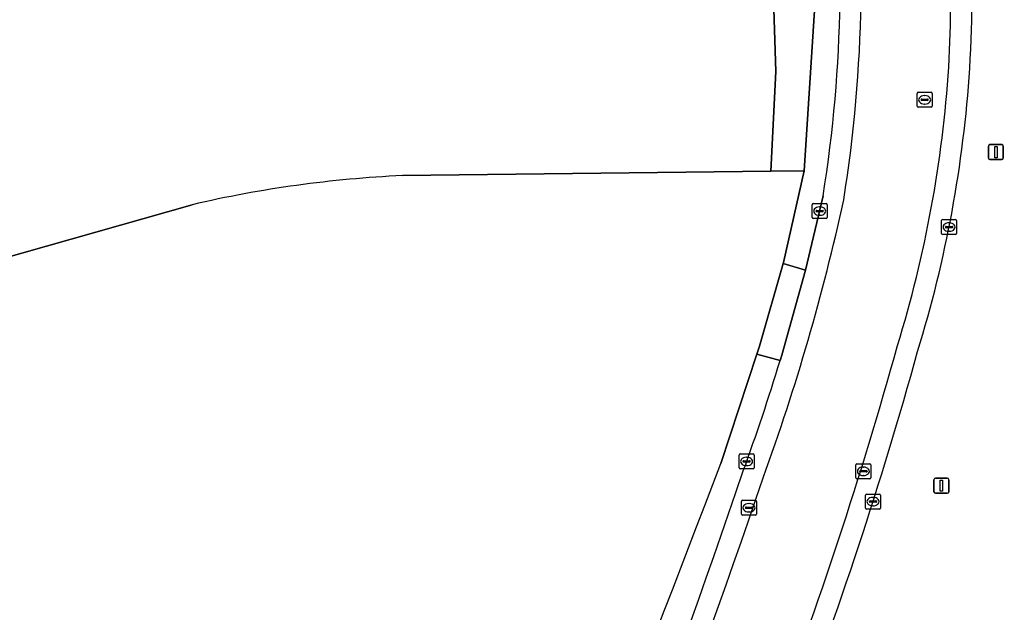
# Model space of a CAD drawing. Extents: x 156412 to 157779, y 382335 to 383768.
# Drawn here: x 157595.3 to 157660.8, y 382672.2 to 382711.7 of the extents above; entities that cross this region are included whole.
import ezdxf

# ---------------------------------------------------------------- set-up
doc = ezdxf.new("R2010")
doc.units = 0
for name, color, linetype in [('IMGEO_Fietspad_open', 7, 'Continuous'), ('IMGEO_Grasland_agrarisch', 7, 'Continuous'), ('IMGEO_Groenvoorziening', 7, 'Continuous'), ('IMGEO_Kolk', 7, 'Continuous'), ('IMGEO_Lichtmast', 7, 'Continuous'), ('IMGEO_Loofbos', 7, 'Continuous'), ('IMGEO_Rijbaan_lokaal_gesloten', 7, 'Continuous'), ('IMGEO_Rioolput', 7, 'Continuous'), ('IMGEO_Voetpad_open', 7, 'Continuous')]:
    doc.layers.add(name, color=color, linetype=linetype)

msp = doc.modelspace()

# ---------------------------------------------------------------- linework, layer by layer
at = {"layer": 'IMGEO_Fietspad_open'}
msp.add_lwpolyline([(157648.757, 382699.928), (157647.582, 382694.987), (157646.004, 382689.327), (157645.892, 382688.957)], dxfattribs=at)
for centre, radius, start, end in [((157588.515, 382712.659), 68.733, 356.53492, 11.46997), ((157593.359, 382712.735), 65.303, 356.20829, 5.20179), ((157560.678, 382714.083), 89.209, 350.86991, 359.22193), ((157559.459, 382714.197), 91.829, 350.89175, 359.15977), ((157577.058, 382713.668), 80.23, 342.80909, 356.31062), ((157577.221, 382713.64), 81.466, 342.81112, 356.32414), ((157509.41, 382730.454), 144.051, 339.98541, 347.65662), ((157381.811, 382765.305), 282.141, 339.02086, 344.51022), ((157380.877, 382765.61), 284.522, 339.03153, 344.49787), ((157509.192, 382730.527), 142.881, 339.97884, 343.08578), ((157087.157, 382869.783), 587.246, 336.60889, 341.310794), ((157086.368, 382870.088), 589.491, 336.611674, 341.306319)]:
    msp.add_arc(centre, radius, start, end, dxfattribs=at)
at = {"layer": 'IMGEO_Grasland_agrarisch'}
for points in [[(157620.757, 382701.277), (157645.274, 382701.578), (157645.617, 382708.21), (157645.214, 382720.7), (157643.936, 382729.394), (157637.122, 382773.691), (157630.612, 382772.641), (157613.365, 382871.358), (157472.235, 382792.457)], [(157548.335, 382630.075), (157551.75, 382631.553), (157577.935, 382648.752), (157578.495, 382648.177), (157592.513, 382632.828), (157597.505, 382627.563), (157601.122, 382624.555), (157607.381, 382620.124), (157614.634, 382615.599), (157617.451, 382621.599), (157621.801, 382630.842), (157623.886, 382635.978), (157592.264, 382654.396), (157591.124, 382655.08), (157589.195, 382657.009), (157572.635, 382686.394), (157571.234, 382689.263), (157606.747, 382699.338)]]:
    msp.add_lwpolyline(points, dxfattribs=at)
msp.add_arc((157624.326, 382623.904), 77.455, 92.64128, 103.11821, dxfattribs=at)
at = {"layer": 'IMGEO_Groenvoorziening'}
msp.add_lwpolyline([(157613.365, 382871.358), (157630.612, 382772.641), (157637.122, 382773.691), (157643.936, 382729.394), (157645.214, 382720.7), (157645.617, 382708.21), (157645.274, 382701.578), (157647.497, 382701.598), (157648.201, 382712.613)], dxfattribs=at)
for centre, radius, start, end in [((157593.359, 382712.735), 65.303, 356.20829, 5.20179), ((157577.221, 382713.64), 81.466, 342.81112, 356.32414), ((157380.877, 382765.61), 284.522, 339.03153, 344.49787)]:
    msp.add_arc(centre, radius, start, end, dxfattribs=at)
at = {"layer": 'IMGEO_Kolk'}
for p, q in [((157648.104, 382699.416), (157648.956, 382699.416)), ((157648.029, 382698.49), (157648.029, 382699.342)), ((157648.288, 382698.91), (157648.288, 382698.922)), ((157648.726, 382698.873), (157648.328, 382698.873)), ((157648.331, 382698.959), (157648.729, 382698.959)), ((157648.517, 382699.196), (157648.542, 382699.196)), ((157648.772, 382698.922), (157648.772, 382698.91)), ((157649.03, 382699.342), (157649.03, 382698.49)), ((157648.956, 382698.416), (157648.104, 382698.416)), ((157648.54, 382698.636), (157648.515, 382698.636)), ((157656.642, 382697.426), (157656.642, 382698.278)), ((157656.717, 382698.352), (157657.569, 382698.352)), ((157657.13, 382698.132), (157657.155, 382698.132)), ((157657.643, 382698.278), (157657.643, 382697.426)), ((157656.901, 382697.846), (157656.901, 382697.858)), ((157657.339, 382697.809), (157656.941, 382697.809)), ((157656.944, 382697.895), (157657.342, 382697.895)), ((157657.153, 382697.572), (157657.128, 382697.572)), ((157657.385, 382697.858), (157657.385, 382697.846)), ((157657.569, 382697.352), (157656.717, 382697.352)), ((157643.164, 382681.816), (157643.164, 382682.668)), ((157643.239, 382682.742), (157644.091, 382682.742)), ((157643.652, 382682.522), (157643.677, 382682.522)), ((157644.165, 382682.668), (157644.165, 382681.816)), ((157644.091, 382681.742), (157643.239, 382681.742)), ((157643.423, 382682.236), (157643.423, 382682.248)), ((157643.861, 382682.199), (157643.463, 382682.199)), ((157643.466, 382682.285), (157643.864, 382682.285)), ((157643.675, 382681.962), (157643.65, 382681.962)), ((157643.907, 382682.248), (157643.907, 382682.236)), ((157651.577, 382679.141), (157651.577, 382679.993)), ((157651.652, 382680.067), (157652.504, 382680.067)), ((157652.065, 382679.847), (157652.09, 382679.847)), ((157652.578, 382679.993), (157652.578, 382679.141)), ((157652.504, 382679.067), (157651.652, 382679.067)), ((157651.836, 382679.561), (157651.836, 382679.573)), ((157652.274, 382679.524), (157651.876, 382679.524)), ((157651.879, 382679.61), (157652.277, 382679.61)), ((157652.088, 382679.287), (157652.063, 382679.287)), ((157652.32, 382679.573), (157652.32, 382679.561))]:
    msp.add_line(p, q, dxfattribs=at)
for points in [[(157648.104, 382699.416), (157648.956, 382699.416)], [(157648.029, 382698.49), (157648.029, 382699.342)], [(157649.03, 382699.342), (157649.03, 382698.49)], [(157648.956, 382698.416), (157648.104, 382698.416)], [(157656.642, 382697.426), (157656.642, 382698.278)], [(157656.717, 382698.352), (157657.569, 382698.352)], [(157657.643, 382698.278), (157657.643, 382697.426)], [(157657.569, 382697.352), (157656.717, 382697.352)], [(157643.164, 382681.816), (157643.164, 382682.668)], [(157643.239, 382682.742), (157644.091, 382682.742)], [(157644.165, 382682.668), (157644.165, 382681.816)], [(157644.091, 382681.742), (157643.239, 382681.742)], [(157651.577, 382679.141), (157651.577, 382679.993)], [(157651.652, 382680.067), (157652.504, 382680.067)], [(157652.578, 382679.993), (157652.578, 382679.141)], [(157652.504, 382679.067), (157651.652, 382679.067)]]:
    msp.add_lwpolyline(points, dxfattribs=at)
for centre, radius, start, end in [((157648.106, 382699.34), 0.0765, 91.55205, 178.44795), ((157648.106, 382699.34), 0.0765, 91.55205, 178.44795), ((157648.954, 382699.34), 0.0765, 1.55205, 88.44795), ((157648.954, 382699.34), 0.0765, 1.55205, 88.44795), ((157648.328, 382698.919), 0.0403, 85.87752, 175.75265), ((157648.325, 382698.909), 0.0366, 178.93798, 274.71019), ((157648.729, 382698.916), 0.043, 264.86636, 352.45326), ((157648.733, 382698.921), 0.0386, 1.73085, 96.63898), ((157648.106, 382698.492), 0.0765, 181.55205, 268.44795), ((157648.106, 382698.492), 0.0765, 181.55205, 268.44795), ((157648.954, 382698.492), 0.0765, 271.55205, 358.44795), ((157648.954, 382698.492), 0.0765, 271.55205, 358.44795), ((157656.719, 382698.276), 0.0765, 91.55205, 178.44795), ((157656.719, 382698.276), 0.0765, 91.55205, 178.44795), ((157657.567, 382698.276), 0.0765, 1.55205, 88.44795), ((157657.567, 382698.276), 0.0765, 1.55205, 88.44795), ((157656.719, 382697.428), 0.0765, 181.55205, 268.44795), ((157656.719, 382697.428), 0.0765, 181.55205, 268.44795), ((157656.941, 382697.855), 0.0403, 85.87752, 175.75265), ((157656.938, 382697.845), 0.0366, 178.93798, 274.71019), ((157657.342, 382697.852), 0.043, 264.86636, 352.45326), ((157657.346, 382697.857), 0.0386, 1.73085, 96.63898), ((157657.567, 382697.428), 0.0765, 271.55205, 358.44795), ((157657.567, 382697.428), 0.0765, 271.55205, 358.44795), ((157643.241, 382682.666), 0.0765, 91.55205, 178.44795), ((157643.241, 382682.666), 0.0765, 91.55205, 178.44795), ((157644.089, 382682.666), 0.0765, 1.55205, 88.44795), ((157644.089, 382682.666), 0.0765, 1.55205, 88.44795), ((157643.241, 382681.818), 0.0765, 181.55205, 268.44795), ((157643.241, 382681.818), 0.0765, 181.55205, 268.44795), ((157643.463, 382682.245), 0.0403, 85.87752, 175.75265), ((157643.46, 382682.235), 0.0366, 178.93798, 274.71019), ((157643.864, 382682.242), 0.043, 264.86636, 352.45326), ((157643.868, 382682.247), 0.0386, 1.73085, 96.63898), ((157644.089, 382681.818), 0.0765, 271.55205, 358.44795), ((157644.089, 382681.818), 0.0765, 271.55205, 358.44795), ((157651.654, 382679.991), 0.0765, 91.55205, 178.44795), ((157651.654, 382679.991), 0.0765, 91.55205, 178.44795), ((157652.502, 382679.991), 0.0765, 1.55205, 88.44795), ((157652.502, 382679.991), 0.0765, 1.55205, 88.44795), ((157651.654, 382679.143), 0.0765, 181.55205, 268.44795), ((157651.654, 382679.143), 0.0765, 181.55205, 268.44795), ((157651.876, 382679.57), 0.0403, 85.87752, 175.75265), ((157651.873, 382679.56), 0.0366, 178.93798, 274.71019), ((157652.277, 382679.567), 0.043, 264.86636, 352.45326), ((157652.281, 382679.572), 0.0386, 1.73085, 96.63898), ((157652.502, 382679.143), 0.0765, 271.55205, 358.44795), ((157652.502, 382679.143), 0.0765, 271.55205, 358.44795)]:
    msp.add_arc(centre, radius, start, end, dxfattribs=at)
for centre, major_axis, ratio, start_param, end_param in [((157648.516, 382698.916), (-0.387, 0.002), 0.722429, 4.712389, 7.853982), ((157648.541, 382698.916), (-0.39, 0.002), 0.717154, 1.570796, 4.712389), ((157657.129, 382697.852), (-0.387, 0.002), 0.722429, 4.712389, 7.853982), ((157657.154, 382697.852), (-0.39, 0.002), 0.717154, 1.570796, 4.712389), ((157643.651, 382682.242), (-0.387, 0.002), 0.722429, 4.712389, 7.853982), ((157643.676, 382682.242), (-0.39, 0.002), 0.717154, 1.570796, 4.712389), ((157652.064, 382679.567), (-0.387, 0.002), 0.722429, 4.712389, 7.853982), ((157652.089, 382679.567), (-0.39, 0.002), 0.717154, 1.570796, 4.712389)]:
    msp.add_ellipse(centre, major_axis=major_axis, ratio=ratio, start_param=start_param, end_param=end_param, dxfattribs=at)
at = {"layer": 'IMGEO_Lichtmast'}
for p, q in [((157659.865, 382703.341), (157660.655, 382703.341)), ((157660.655, 382703.341), (157659.865, 382703.341)), ((157659.765, 382702.441), (157659.765, 382703.241)), ((157659.765, 382703.241), (157659.765, 382702.441)), ((157660.755, 382703.241), (157660.755, 382702.441)), ((157660.755, 382702.441), (157660.755, 382703.241)), ((157660.655, 382702.341), (157659.865, 382702.341)), ((157659.865, 382702.341), (157660.655, 382702.341)), ((157656.137, 382680.228), (157656.137, 382681.028)), ((157656.137, 382681.028), (157656.137, 382680.228)), ((157656.237, 382681.128), (157657.027, 382681.128)), ((157657.027, 382681.128), (157656.237, 382681.128)), ((157657.127, 382681.028), (157657.127, 382680.228)), ((157657.127, 382680.228), (157657.127, 382681.028)), ((157657.027, 382680.128), (157656.237, 382680.128)), ((157656.237, 382680.128), (157657.027, 382680.128))]:
    msp.add_line(p, q, dxfattribs=at)
for points in [[(157660.185, 382703.216), (157660.335, 382703.216), (157660.335, 382702.466), (157660.185, 382702.466), (157660.185, 382703.216)], [(157656.557, 382681.003), (157656.707, 382681.003), (157656.707, 382680.253), (157656.557, 382680.253), (157656.557, 382681.003)]]:
    msp.add_lwpolyline(points, dxfattribs=at)
for centre, start, end in [((157659.865, 382703.241), 90, 180), ((157659.865, 382703.241), 90, 180), ((157660.655, 382703.241), 0, 90), ((157660.655, 382703.241), 360, 90), ((157659.865, 382702.441), 180, 270), ((157659.865, 382702.441), 180, 270), ((157660.655, 382702.441), 270, 0), ((157660.655, 382702.441), 270, 0), ((157656.237, 382681.028), 90, 180), ((157656.237, 382681.028), 90, 180), ((157657.027, 382681.028), 0, 90), ((157657.027, 382681.028), 360, 90), ((157656.237, 382680.228), 180, 270), ((157656.237, 382680.228), 180, 270), ((157657.027, 382680.228), 270, 0), ((157657.027, 382680.228), 270, 0)]:
    msp.add_arc(centre, 0.1, start, end, dxfattribs=at)
at = {"layer": 'IMGEO_Loofbos'}
for points in [[(157641.947, 382682.105), (157644.339, 382689.397), (157644.512, 382689.924), (157646.092, 382695.429), (157646.111, 382695.495), (157647.497, 382701.598), (157645.274, 382701.578), (157620.757, 382701.277)], [(157606.747, 382699.338), (157571.234, 382689.263), (157572.635, 382686.394), (157589.195, 382657.009), (157591.124, 382655.08), (157592.264, 382654.396), (157623.886, 382635.978), (157624.491, 382637.312)]]:
    msp.add_lwpolyline(points, dxfattribs=at)
for centre, radius, start, end in [((157624.326, 382623.904), 77.455, 92.64128, 103.11821), ((154516.49, 383874.31), 3345.121, 338.297236, 339.120666)]:
    msp.add_arc(centre, radius, start, end, dxfattribs=at)
at = {"layer": 'IMGEO_Rijbaan_lokaal_gesloten'}
for centre, radius, start, end in [((157588.515, 382712.659), 68.733, 356.53492, 11.46997), ((157559.459, 382714.197), 91.829, 350.89175, 359.15977), ((157577.058, 382713.668), 80.23, 342.80909, 356.31062), ((157509.41, 382730.454), 144.051, 339.98541, 347.65662), ((157381.811, 382765.305), 282.141, 339.02086, 344.51022), ((157086.368, 382870.088), 589.491, 336.611674, 341.306319)]:
    msp.add_arc(centre, radius, start, end, dxfattribs=at)
at = {"layer": 'IMGEO_Rioolput'}
for p, q in [((157655.017, 382705.9), (157655.017, 382706.752)), ((157655.092, 382706.826), (157655.944, 382706.826)), ((157655.505, 382706.606), (157655.53, 382706.606)), ((157656.018, 382706.752), (157656.018, 382705.9)), ((157655.276, 382706.32), (157655.276, 382706.332)), ((157655.714, 382706.283), (157655.316, 382706.283)), ((157655.319, 382706.369), (157655.717, 382706.369)), ((157655.528, 382706.046), (157655.503, 382706.046)), ((157655.76, 382706.332), (157655.76, 382706.32)), ((157655.944, 382705.826), (157655.092, 382705.826)), ((157650.938, 382681.159), (157650.938, 382682.011)), ((157651.013, 382682.085), (157651.865, 382682.085)), ((157651.426, 382681.865), (157651.451, 382681.865)), ((157651.939, 382682.011), (157651.939, 382681.159)), ((157651.865, 382681.085), (157651.013, 382681.085)), ((157651.197, 382681.579), (157651.197, 382681.591)), ((157651.635, 382681.542), (157651.237, 382681.542)), ((157651.24, 382681.628), (157651.638, 382681.628)), ((157651.449, 382681.305), (157651.424, 382681.305)), ((157651.681, 382681.591), (157651.681, 382681.579)), ((157643.323, 382678.731), (157643.323, 382679.583)), ((157643.398, 382679.657), (157644.25, 382679.657)), ((157643.582, 382679.151), (157643.582, 382679.163)), ((157644.02, 382679.114), (157643.622, 382679.114)), ((157643.625, 382679.2), (157644.023, 382679.2)), ((157643.811, 382679.437), (157643.836, 382679.437)), ((157644.066, 382679.163), (157644.066, 382679.151)), ((157644.324, 382679.583), (157644.324, 382678.731)), ((157644.25, 382678.657), (157643.398, 382678.657)), ((157643.834, 382678.877), (157643.809, 382678.877))]:
    msp.add_line(p, q, dxfattribs=at)
for points in [[(157655.017, 382705.9), (157655.017, 382706.752)], [(157655.092, 382706.826), (157655.944, 382706.826)], [(157656.018, 382706.752), (157656.018, 382705.9)], [(157655.944, 382705.826), (157655.092, 382705.826)], [(157650.938, 382681.159), (157650.938, 382682.011)], [(157651.013, 382682.085), (157651.865, 382682.085)], [(157651.939, 382682.011), (157651.939, 382681.159)], [(157651.865, 382681.085), (157651.013, 382681.085)], [(157643.323, 382678.731), (157643.323, 382679.583)], [(157643.398, 382679.657), (157644.25, 382679.657)], [(157644.324, 382679.583), (157644.324, 382678.731)], [(157644.25, 382678.657), (157643.398, 382678.657)]]:
    msp.add_lwpolyline(points, dxfattribs=at)
for centre, radius, start, end in [((157655.094, 382706.75), 0.0765, 91.55205, 178.44795), ((157655.094, 382706.75), 0.0765, 91.55205, 178.44795), ((157655.942, 382706.75), 0.0765, 1.55205, 88.44795), ((157655.942, 382706.75), 0.0765, 1.55205, 88.44795), ((157655.316, 382706.329), 0.0403, 85.87752, 175.75265), ((157655.313, 382706.319), 0.0366, 178.93798, 274.71019), ((157655.717, 382706.326), 0.043, 264.86636, 352.45326), ((157655.721, 382706.331), 0.0386, 1.73085, 96.63898), ((157655.094, 382705.902), 0.0765, 181.55205, 268.44795), ((157655.094, 382705.902), 0.0765, 181.55205, 268.44795), ((157655.942, 382705.902), 0.0765, 271.55205, 358.44795), ((157655.942, 382705.902), 0.0765, 271.55205, 358.44795), ((157651.015, 382682.009), 0.0765, 91.55205, 178.44795), ((157651.015, 382682.009), 0.0765, 91.55205, 178.44795), ((157651.863, 382682.009), 0.0765, 1.55205, 88.44795), ((157651.863, 382682.009), 0.0765, 1.55205, 88.44795), ((157651.015, 382681.161), 0.0765, 181.55205, 268.44795), ((157651.015, 382681.161), 0.0765, 181.55205, 268.44795), ((157651.237, 382681.588), 0.0403, 85.87752, 175.75265), ((157651.234, 382681.578), 0.0366, 178.93798, 274.71019), ((157651.638, 382681.585), 0.043, 264.86636, 352.45326), ((157651.642, 382681.59), 0.0386, 1.73085, 96.63898), ((157651.863, 382681.161), 0.0765, 271.55205, 358.44795), ((157651.863, 382681.161), 0.0765, 271.55205, 358.44795), ((157643.4, 382679.581), 0.0765, 91.55205, 178.44795), ((157643.4, 382679.581), 0.0765, 91.55205, 178.44795), ((157643.622, 382679.16), 0.0403, 85.87752, 175.75265), ((157643.619, 382679.15), 0.0366, 178.93798, 274.71019), ((157644.023, 382679.157), 0.043, 264.86636, 352.45326), ((157644.027, 382679.162), 0.0386, 1.73085, 96.63898), ((157644.248, 382679.581), 0.0765, 1.55205, 88.44795), ((157644.248, 382679.581), 0.0765, 1.55205, 88.44795), ((157643.4, 382678.733), 0.0765, 181.55205, 268.44795), ((157643.4, 382678.733), 0.0765, 181.55205, 268.44795), ((157644.248, 382678.733), 0.0765, 271.55205, 358.44795), ((157644.248, 382678.733), 0.0765, 271.55205, 358.44795)]:
    msp.add_arc(centre, radius, start, end, dxfattribs=at)
for centre, major_axis, ratio, start_param, end_param in [((157655.504, 382706.326), (-0.387, 0.002), 0.722429, 4.712389, 7.853982), ((157655.529, 382706.326), (-0.39, 0.002), 0.717154, 1.570796, 4.712389), ((157651.425, 382681.585), (-0.387, 0.002), 0.722429, 4.712389, 7.853982), ((157651.45, 382681.585), (-0.39, 0.002), 0.717154, 1.570796, 4.712389), ((157643.81, 382679.157), (-0.387, 0.002), 0.722429, 4.712389, 7.853982), ((157643.835, 382679.157), (-0.39, 0.002), 0.717154, 1.570796, 4.712389)]:
    msp.add_ellipse(centre, major_axis=major_axis, ratio=ratio, start_param=start_param, end_param=end_param, dxfattribs=at)
at = {"layer": 'IMGEO_Voetpad_open'}
for points in [[(157648.201, 382712.613), (157647.497, 382701.598), (157646.111, 382695.495), (157646.092, 382695.429), (157647.582, 382694.987), (157648.757, 382699.928)], [(157645.892, 382688.957), (157644.339, 382689.397), (157641.947, 382682.105)]]:
    msp.add_lwpolyline(points, dxfattribs=at)
msp.add_lwpolyline([(157647.582, 382694.987), (157646.092, 382695.429), (157644.512, 382689.924), (157644.339, 382689.397), (157645.892, 382688.957), (157646.004, 382689.327)], close=True, dxfattribs=at)
for centre, radius, start, end in [((157560.678, 382714.083), 89.209, 350.86991, 359.22193), ((157509.192, 382730.527), 142.881, 339.97884, 343.08578), ((154516.49, 383874.31), 3345.121, 338.297236, 339.120666), ((157087.157, 382869.783), 587.246, 336.60889, 341.310794)]:
    msp.add_arc(centre, radius, start, end, dxfattribs=at)

doc.saveas('drawing.dxf')
